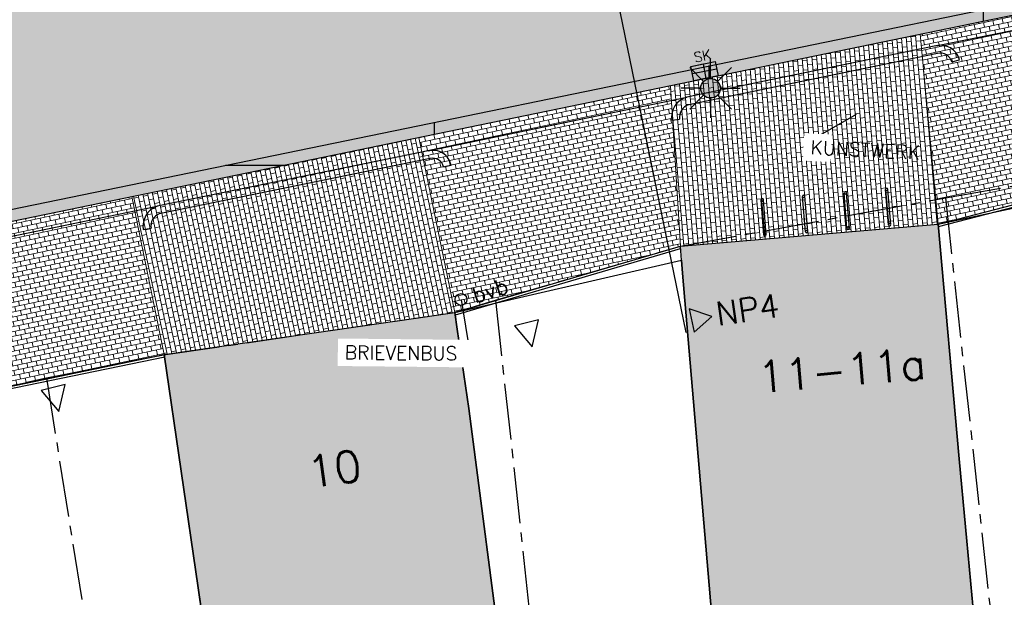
# Model space of a CAD drawing. Header units: metres. Extents: x 202922 to 203755, y 348928 to 349702.
# Tile 318 of 656: x 203295 to 203320, y 349344 to 349358. Entities that reach past the tile are written whole.
import ezdxf
from ezdxf.enums import TextEntityAlignment as Align

# ---------------------------------------------------------------- set-up
doc = ezdxf.new("R2010")
doc.units = ezdxf.units.M
doc.linetypes.add('1-200 CENTER', pattern=[4.28625, 2.8575, -0.47625, 0.47625, -0.47625])
for name, color, linetype in [('bgt.onbegroeidterreindeel', 252, 'Continuous'), ('PH-BEST-BEBOUWING', 1, 'Continuous'), ('PH-BEST-BEBOUWING-ARCERING', 254, 'Continuous'), ('PH-BEST-BRIEVENBUS', 7, 'Continuous'), ('PH-BEST-HUISNUMMER', 7, 'Continuous'), ('PH-BEST-INRIT', 8, 'Continuous'), ('PH-BEST-KADASTRALE-GRENS', 240, '1-200 CENTER'), ('PH-BEST-WEGDEEL', 253, 'Continuous'), ('PH-INM-KANTVERHARDING', 253, 'Continuous'), ('PH-NIEUW-AAND-N-PROF', 1, 'Continuous'), ('PH-NIEUW-BAND-20-30', 210, 'Continuous'), ('PH-NIEUW-BAND-ARCERING', 143, 'Continuous'), ('PH-NIEUW-FIETSENREK', 7, 'Continuous'), ('PH-NIEUW-KUNSTOBJECT TEKST', 7, 'Continuous'), ('PH-NIEUW-LICHTMAST-VERPLAATSEN', 50, 'Continuous'), ('PH-NIEUW-TEKST', 7, 'Continuous'), ('PH-ONTWERP', 7, 'Continuous'), ('PH-RIO-KOLK', 7, 'Continuous')]:
    doc.layers.add(name, color=color, linetype=linetype)
doc.layers.add('PH-NIEUW-OPSLUITBAND-6', color=30, linetype='Continuous', lineweight=30)
for name, color, linetype, lineweight, true_color in [('PH-NIEUW-SBS-DF-HALFSTEENSVERBAND-ROOD-BRUIN-INRIT (GROTER 3)', 7, 'Continuous', 5, 0x572d2d), ('PH-NIEUW-SBS-DF-HALFSTEENSVERBAND-ROOD-BRUIN-TROTTOIR (GROTER 3)', 7, 'Continuous', 5, 0x572d2d), ('PH-NIEUW-SBS-KF-ROOD-BRUIN- KEPERVERBAND RIJWEG', 7, 'Continuous', 5, 0x572d2d)]:
    doc.layers.add(name, color=color, linetype=linetype, lineweight=lineweight, true_color=true_color)
doc.styles.add('RDL_MAATVOERING', font='romans.shx')
doc.styles.add('ROMANS', font='romans.shx')
pattern_1 = [(12, (0, 0), (-0.025348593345, 0.11925575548), []), (102, (0, 0), (-0.144604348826, 0.093907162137), [0.12192, -0.12192])]

# ---------------------------------------------------------------- blocks, each defined once
blk = doc.blocks.new('INRITSYMBOOL')
at = {"layer": 'PH-BEST-INRIT'}
blk.add_lwpolyline([(-0.315, 0.63), (0, 0), (0.315, 0.63)], close=True, dxfattribs=at)
blk = doc.blocks.new('fietsklem')
at = {"layer": 'PH-ONTWERP'}
for p, q in [((199752.362, 324124.805), (199752.033, 324125.643)), ((199752.418, 324124.827), (199752.089, 324125.665))]:
    blk.add_line(p, q, dxfattribs=at)
at = {"layer": 'PH-ONTWERP', "color": 7}
for centre in [(199752.061, 324125.654), (199752.39, 324124.816)]:
    blk.add_circle(centre, 0.03, dxfattribs=at)
blk = doc.blocks.new('A$C6E307431')
blk.add_hatch(color=256).paths.add_polyline_path([(0.679, 0.51, 1), (0.821, 0.99, 1)])
at = {"color": 9, "flags": 128}
for points in [[(0.573, 0.927), (0.22, 1.28)], [(0.75, 1), (0.75, 1.5)], [(0.927, 0.927), (1.28, 1.28)], [(0.5, 0.75), (0, 0.75)], [(0.573, 0.573), (0.22, 0.22)], [(0.927, 0.573), (1.28, 0.22)], [(1, 0.75), (1.5, 0.75)], [(0.75, 0.5), (0.75, 0)]]:
    blk.add_lwpolyline(points, dxfattribs=at)
at = {"color": 9}
blk.add_circle((0.75, 0.75), 0.25, dxfattribs=at)
blk = doc.blocks.new('*U65')
blk.add_circle((0, 0), 0.15)
at = {"style": 'RDL_MAATVOERING'}
blk.add_text('bvb', height=0.4, dxfattribs=at).set_placement((0.313, -0.203))
blk = doc.blocks.new('*U46')
h = blk.add_hatch(color=256)
h.paths.add_polyline_path([(0, 0.374), (-0.315, 0.374), (-0.315, 0.187), (0, 0.187)])
h.paths.add_polyline_path([(0, 0.187), (0, 0), (0.315, 0), (0.315, 0.187)])
blk.add_lwpolyline([(0.315, 0), (-0.315, 0), (-0.315, 0.374), (0.315, 0.374)], close=True)
for points in [[(-0.315, 0.374), (0, 0.374), (0, 0)], [(-0.315, 0.187), (0.315, 0.187)]]:
    blk.add_lwpolyline(points)
at = {"style": 'ROMANS'}
blk.add_attdef('SK', (-0.193, 0.454), '', height=0.25, dxfattribs=at)

msp = doc.modelspace()

# ---------------------------------------------------------------- hatches: boundary and pattern name
at = {"layer": 'PH-BEST-BEBOUWING-ARCERING'}
for points in [[(203308.795, 349338.631), (203307.749, 349338.552), (203307.738, 349338.55), (203307.294, 349341.745), (203307.871, 349343.003), (203312.465, 349343.394), (203311.728, 349352.034), (203311.7, 349352.36), (203311.67, 349352.72), (203318.226, 349353.278), (203318.76, 349347.3), (203320.172, 349332.172), (203321.17, 349321.484), (203321.945, 349321.556), (203322.819, 349312.109), (203322.793, 349310.972), (203322.901, 349310.98), (203323.147, 349307.385), (203322.71, 349307.36), (203322.704, 349307.101), (203311.702, 349307.354), (203311.783, 349310.87), (203311.349, 349310.829), (203309.573, 349330.156)], [(203307.18, 349341.725), (203307.598, 349338.525), (203308.585, 349331.714), (203302.376, 349330.805), (203302.701, 349328.581), (203303.886, 349320.49), (203300.095, 349319.882), (203298.588, 349330.25), (203297.521, 349337.411), (203297.479, 349337.691), (203300.257, 349338.089), (203299.4, 349344.02), (203298.54, 349349.96), (203305.93, 349351.03), (203305.992, 349350.601), (203306.284, 349348.585)]]:
    msp.add_hatch(color=256, dxfattribs=at).paths.add_polyline_path(points, flags=17)
for points in [[(203308.796, 349338.631), (203307.75, 349338.552), (203307.739, 349338.55), (203307.295, 349341.745), (203307.872, 349343.003), (203312.466, 349343.394), (203311.729, 349352.034), (203311.701, 349352.36), (203311.671, 349352.72), (203318.227, 349353.278), (203318.761, 349347.3), (203320.173, 349332.172), (203321.171, 349321.484), (203321.946, 349321.556), (203322.82, 349312.109), (203322.794, 349310.972), (203322.902, 349310.98), (203323.148, 349307.385), (203322.711, 349307.36), (203322.705, 349307.101), (203311.703, 349307.354), (203311.784, 349310.87), (203311.35, 349310.829), (203309.574, 349330.156)], [(203307.181, 349341.725), (203307.599, 349338.525), (203308.586, 349331.714), (203302.377, 349330.805), (203302.702, 349328.581), (203303.887, 349320.49), (203300.096, 349319.882), (203298.589, 349330.25), (203297.522, 349337.411), (203297.48, 349337.691), (203300.258, 349338.089), (203299.401, 349344.02), (203298.541, 349349.96), (203305.931, 349351.03), (203305.993, 349350.601), (203306.285, 349348.585)]]:
    msp.add_hatch(color=256, dxfattribs=at).paths.add_polyline_path(points)
at = {"layer": 'PH-NIEUW-BAND-ARCERING', "ltscale": 0.2, "transparency": 33554687}
h = msp.add_hatch(dxfattribs=at)
h.set_pattern_fill('ANGLE', color=256)
h.set_pattern_definition([(0, (0, 0), (0, 6.985), [5.08, -1.905]), (90, (0, 0), (-6.985, 4e-16), [5.08, -1.905])])
edge = h.paths.add_edge_path()
edge.add_line((203282.478, 349350.834), (203282.416, 349351.138))
edge.add_line((203282.416, 349351.138), (203322.689, 349359.433))
edge.add_arc((203318.473, 349379.903), 20.9, 281.6376, 326.341)
edge.add_arc((203340.863, 349364.994), 6, 78.0288, 146.341, ccw=False)
edge.add_arc((203340.863, 349364.994), 5.7, 78.0288, 146.341)
edge.add_arc((203318.473, 349379.903), 21.2, 281.6376, 326.341, ccw=False)
edge.add_line((203322.75, 349359.139), (203282.476, 349350.844))
h = msp.add_hatch(color=256, dxfattribs=at)
h.dxf.hatch_style = 1
h.paths.add_polyline_path([(203336.119, 349368.153, -0.307221), (203342.046, 349370.57), (203382.705, 349361.949), (203382.767, 349362.242), (203342.108, 349370.863, 0.307221), (203335.869, 349368.319, -0.197567), (203322.689, 349359.433), (203282.416, 349351.138), (203282.478, 349350.834), (203322.755, 349359.14, 0.197499)])
at = {"layer": 'PH-NIEUW-SBS-DF-HALFSTEENSVERBAND-ROOD-BRUIN-INRIT (GROTER 3)'}
h = msp.add_hatch(dxfattribs=at)
h.set_pattern_fill('AR-B816', color=256, scale=0.0006, angle=12)
h.set_pattern_definition(pattern_1)
h.paths.add_polyline_path([(203326.356, 349355.379), (203325.889, 349360.042, -0.03858), (203322.75, 349359.139), (203317.769, 349358.113), (203318.226, 349353.278)])
h = msp.add_hatch(dxfattribs=at)
h.set_pattern_fill('AR-B816', color=256, scale=0.0006, angle=12)
h.set_pattern_definition(pattern_1)
h.paths.add_polyline_path([(203311.415, 349356.804), (203305.012, 349355.486), (203305.93, 349351.03), (203311.67, 349352.718), (203311.67, 349352.72)])
h = msp.add_hatch(dxfattribs=at)
h.set_pattern_fill('AR-B816', color=256, scale=0.0006, angle=12)
h.set_pattern_definition(pattern_1)
h.paths.add_polyline_path([(203298.54, 349349.96), (203297.712, 349353.982), (203292.141, 349352.835), (203292.97, 349348.81)])
at = {"layer": 'PH-NIEUW-SBS-DF-HALFSTEENSVERBAND-ROOD-BRUIN-TROTTOIR (GROTER 3)'}
h = msp.add_hatch(dxfattribs=at)
h.set_pattern_fill('AR-B816', color=256, scale=0.0006, angle=95)
h.set_pattern_definition([(95, (0, 0), (-0.12145605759, -0.010626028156), []), (185, (0, 0), (-0.110830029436, -0.132082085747), [0.12192, -0.12192])])
h.paths.add_polyline_path([(203318.226, 349353.278), (203317.769, 349358.113), (203311.415, 349356.804), (203311.67, 349352.72)])
h = msp.add_hatch(dxfattribs=at)
h.set_pattern_fill('AR-B816', color=256, scale=0.0006, angle=102)
h.set_pattern_definition([(102, (0, 0), (-0.11925575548, -0.025348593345), []), (192, (0, 0), (-0.093907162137, -0.144604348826), [0.12192, -0.12192])])
h.paths.add_polyline_path([(203305.012, 349355.486), (203297.712, 349353.982), (203298.54, 349349.96), (203305.93, 349351.03)])
at = {"layer": 'PH-NIEUW-SBS-KF-ROOD-BRUIN- KEPERVERBAND RIJWEG'}
h = msp.add_hatch(dxfattribs=at)
h.set_pattern_fill('AR-HBONE', color=256, scale=0.002)
h.paths.add_polyline_path([(203320.389, 349358.959), (203319.219, 349364.64), (203267.175, 349353.921, -0.028658), (203221.847, 349347.264), (203222.361, 349341.472, 0.028786), (203267.893, 349348.147)])

# ---------------------------------------------------------------- linework, layer by layer
at = {"layer": 'bgt.onbegroeidterreindeel'}
for p, q in [((203318.226, 349353.278), (203326.4, 349355.026)), ((203318.76, 349347.3), (203318.226, 349353.278)), ((203292.97, 349348.81), (203298.54, 349349.96)), ((203298.54, 349349.96), (203299.4, 349344.02)), ((203320.172, 349332.172), (203318.76, 349347.3)), ((203299.4, 349344.02), (203300.257, 349338.089))]:
    msp.add_line(p, q, dxfattribs=at)
at = {"layer": 'PH-BEST-BEBOUWING'}
msp.add_lwpolyline([(203322.704, 349307.101), (203311.702, 349307.354), (203311.783, 349310.87), (203311.349, 349310.829), (203309.573, 349330.156), (203308.795, 349338.631), (203308.795, 349338.631), (203307.749, 349338.552), (203307.738, 349338.55), (203307.294, 349341.745), (203307.871, 349343.003), (203312.465, 349343.394), (203311.728, 349352.034), (203311.7, 349352.36), (203311.67, 349352.72), (203318.226, 349353.278), (203318.76, 349347.3), (203320.172, 349332.172)], dxfattribs=at)
msp.add_lwpolyline([(203307.18, 349341.725), (203307.598, 349338.525), (203308.585, 349331.714), (203302.376, 349330.805), (203302.701, 349328.581), (203303.886, 349320.49), (203300.095, 349319.882), (203298.588, 349330.25), (203297.521, 349337.411), (203297.479, 349337.691), (203300.257, 349338.089), (203299.4, 349344.02), (203298.54, 349349.96), (203305.93, 349351.03), (203305.992, 349350.601), (203306.284, 349348.585), (203307.18, 349341.725)], close=True, dxfattribs=at)
at = {"layer": 'PH-BEST-KADASTRALE-GRENS', "ltscale": 0.5}
msp.add_line((203318.411, 349353.945), (203319.646, 349342.626), dxfattribs=at)
for points in [[(203318.411, 349353.945), (203326.356, 349355.379), (203340.471, 349356.971), (203342.032, 349356.961)], [(203306.969, 349351.344), (203311.673, 349352.719), (203318.411, 349353.945)], [(203295.54, 349349.362), (203298.523, 349349.953), (203305.922, 349351.025), (203306.969, 349351.344)], [(203306.969, 349351.344), (203311.349, 349310.829), (203311.645, 349307.422)], [(203283.763, 349346.877), (203292.947, 349348.798), (203295.54, 349349.362)], [(203295.54, 349349.362), (203299.715, 349323.22), (203301.616, 349307.32)]]:
    msp.add_lwpolyline(points, dxfattribs=at)
at = {"layer": 'PH-BEST-WEGDEEL'}
msp.add_lwpolyline([(203312.465, 349343.394), (203307.871, 349343.003), (203307.294, 349341.745), (203307.18, 349341.725), (203306.284, 349348.585), (203305.992, 349350.601), (203305.93, 349351.03), (203307.216, 349351.326), (203307.577, 349351.409), (203311.7, 349352.36), (203311.728, 349352.034), (203312.465, 349343.394)], close=True, dxfattribs=at)
at = {"layer": 'PH-INM-KANTVERHARDING'}
for p, q in [((203318.17, 349357.819), (203324.61, 349359.118)), ((203318.574, 349357.411), (203318.768, 349357.461)), ((203305.257, 349355.143), (203311.838, 349356.513)), ((203311.452, 349355.923), (203311.65, 349355.953)), ((203305.643, 349354.738), (203305.838, 349354.78)), ((203291.686, 349352.366), (203298.356, 349353.733)), ((203298.005, 349353.139), (203298.202, 349353.172))]:
    msp.add_line(p, q, dxfattribs=at)
at = {"layer": 'PH-INM-KANTVERHARDING', "flags": 128}
for points in [[(203318.768, 349357.461, 0.411374), (203318.17, 349357.819), (203311.838, 349356.513, 0.3831), (203311.452, 349355.923)], [(203318.574, 349357.411, 0.414661), (203318.215, 349357.624), (203311.885, 349356.318, 0.378771), (203311.65, 349355.953, 0.200446)], [(203305.838, 349354.78, 0.423056), (203305.257, 349355.143), (203298.356, 349353.733, 0.364645), (203298.005, 349353.139)], [(203305.643, 349354.738, 0.426726), (203305.302, 349354.948), (203298.411, 349353.54, 0.354531), (203298.202, 349353.172, 0.181676)]]:
    msp.add_lwpolyline(points, format="xyb", dxfattribs=at)
at = {"layer": 'PH-NIEUW-AAND-N-PROF'}
msp.add_lwpolyline([(203311.817, 349350.516), (203304.309, 349387.05)], dxfattribs=at)
at = {"layer": 'PH-NIEUW-AAND-N-PROF', "color": 7}
msp.add_lwpolyline([(203312.017, 349350.531), (203312.466, 349350.928), (203311.897, 349351.119)], close=True, dxfattribs=at)
at = {"layer": 'PH-NIEUW-BAND-20-30'}
msp.add_lwpolyline([(203342.108, 349370.863), (203382.767, 349362.242), (203382.705, 349361.949), (203342.046, 349370.57, 0.307221), (203336.119, 349368.153, -0.197567), (203322.75, 349359.139), (203282.478, 349350.834), (203282.416, 349351.138), (203322.689, 349359.433, 0.197567), (203335.869, 349368.319, -0.307221), (203342.108, 349370.863)], format="xyb", close=True, dxfattribs=at)
at = {"layer": 'PH-NIEUW-KUNSTOBJECT TEKST', "ltscale": 0.2}
msp.add_lwpolyline([(203316.141, 349356.072), (203314.989, 349355.411)], dxfattribs=at)
at = {"layer": 'PH-NIEUW-OPSLUITBAND-6'}
for points in [[(203318.226, 349353.278), (203326.356, 349355.379)], [(203318.241, 349353.22), (203326.371, 349355.321)], [(203305.93, 349351.03), (203311.67, 349352.718)], [(203305.947, 349350.972), (203311.675, 349352.657)], [(203292.97, 349348.81), (203298.54, 349349.96)], [(203292.982, 349348.751), (203298.552, 349349.901)]]:
    msp.add_lwpolyline(points, dxfattribs=at)
at = {"layer": 'PH-NIEUW-SBS-DF-HALFSTEENSVERBAND-ROOD-BRUIN-TROTTOIR (GROTER 3)'}
for points in [[(203318.226, 349353.278), (203317.769, 349358.113)], [(203311.67, 349352.72), (203311.415, 349356.804)], [(203305.93, 349351.03), (203305.012, 349355.486)], [(203298.54, 349349.96), (203297.712, 349353.982)]]:
    msp.add_lwpolyline(points, dxfattribs=at)
at = {"layer": 'PH-NIEUW-TEKST', "linetype": 'Continuous'}
msp.add_lwpolyline([(203306.091, 349351.361), (203306.265, 349350.315)], dxfattribs=at)

# ---------------------------------------------------------------- block references
at = {"layer": 'PH-BEST-BRIEVENBUS', "color": 9, "rotation": 17.45799561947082}
msp.add_blockref('*U65', (203306.091, 349351.361), dxfattribs=at)
at = {"layer": 'PH-BEST-INRIT', "rotation": 13.58165883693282}
for p in [(203307.901, 349350.153), (203295.86, 349348.509)]:
    msp.add_blockref('INRITSYMBOOL', p, dxfattribs=at)
at = {"layer": 'PH-NIEUW-FIETSENREK', "color": 7, "xscale": -1, "rotation": 26.24717182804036}
for p in [(525815.164, 146986.768), (525816.221, 146986.856), (525813.052, 146986.592), (525814.108, 146986.68)]:
    msp.add_blockref('fietsklem', p, dxfattribs=at)
at = {"layer": 'PH-NIEUW-LICHTMAST-VERPLAATSEN'}
msp.add_blockref('A$C6E307431', (203311.687, 349355.987), dxfattribs=at)
at = {"layer": 'PH-RIO-KOLK', "rotation": 11.47348689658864}
msp.add_blockref('*U46', (203312.321, 349356.99), dxfattribs=at).add_auto_attribs({'SK': 'SK'})

# ---------------------------------------------------------------- texts
at = {"layer": 'PH-BEST-HUISNUMMER', "style": 'ROMANS'}
for s, rotation, p in [('11-11a', 4.9, (203315.775, 349349.557)), ('10', 8.2, (203302.866, 349347.05))]:
    msp.add_text(s, height=0.8, rotation=rotation, dxfattribs=at).set_placement(p, align=Align.MIDDLE_CENTER)
at = {"layer": 'PH-NIEUW-AAND-N-PROF', "color": 2, "insert": (203312.535, 349351.285), "char_height": 0.6, "attachment_point": 1, "rotation": 8.2464, "style": 'ROMANS'}
msp.add_mtext_dynamic_manual_height_columns('NP4', width=3.06529, gutter_width=1, heights=[0], dxfattribs=at)

# ---------------------------------------------------------------- next in the draw order: texts
at = {"layer": 'PH-NIEUW-KUNSTOBJECT TEKST', "ltscale": 0.2, "insert": (203314.989, 349355.411), "char_height": 0.35, "attachment_point": 1, "rotation": 357.2205, "style": 'ROMANS', "bg_fill": 3, "box_fill_scale": 1.5, "bg_fill_color": 256, "bg_fill_transparency": 0}
msp.add_mtext_dynamic_manual_height_columns('KUNSTWERK ', width=0.35, gutter_width=1, heights=[0], dxfattribs=at)
at = {"layer": 'PH-NIEUW-TEKST', "linetype": 'Continuous', "insert": (203303.132, 349350.19), "char_height": 0.35, "attachment_point": 1, "rotation": 359.4068, "style": 'ROMANS', "bg_fill": 3, "box_fill_scale": 1.5, "bg_fill_color": 256, "bg_fill_transparency": 0}
msp.add_mtext_dynamic_manual_height_columns('BRIEVENBUS', width=3.13627, gutter_width=1, heights=[0], dxfattribs=at)

doc.saveas('drawing.dxf')
